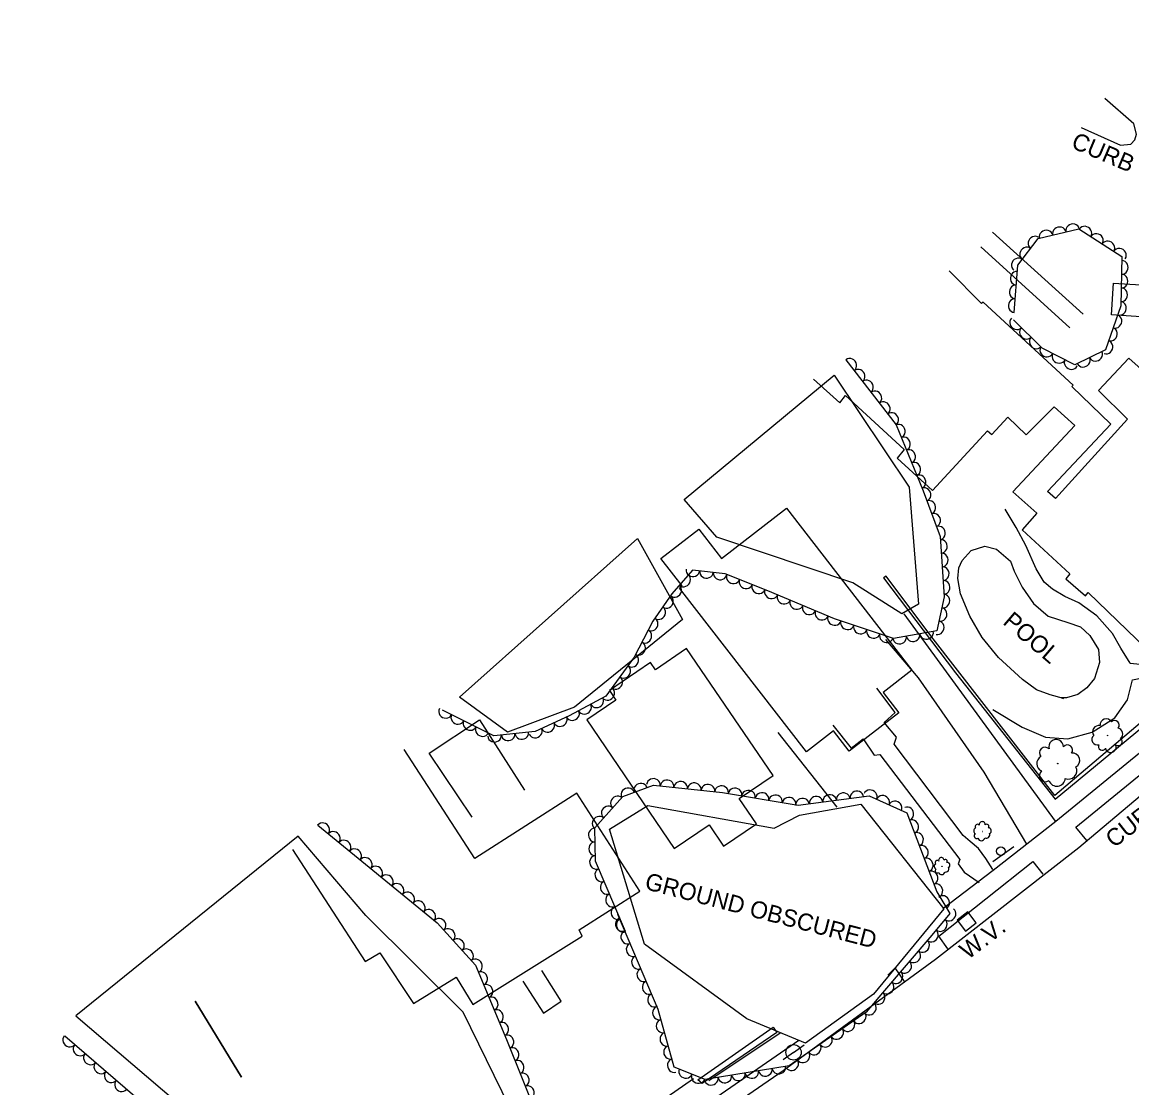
# Model space of a CAD drawing. Extents: x 1722896 to 1754269, y 648279 to 666297.
# Drawn here: x 1725204.9 to 1725529, y 657035.2 to 657346.5 of the extents above; entities that cross this region are included whole.
import ezdxf

# ---------------------------------------------------------------- set-up
doc = ezdxf.new("R2010")
doc.units = 0
for name, color, linetype in [('DESIGN - CENTERLINE - Proposed Text', 7, 'Continuous'), ('DESIGN - CONTOURS - Intermediate with optional Text', 7, 'Continuous'), ('DESIGN - PUBLIC HEARING - Shapes', 7, 'Continuous'), ('DESIGN - SCRATCH - User 1', 7, 'Continuous'), ('SURVEY - CENTERLINE - Preliminary', 7, 'Continuous'), ('SURVEY - CENTERLINE - Preliminary Text', 7, 'Continuous'), ('SURVEY - CONTROL with Text', 7, 'Continuous'), ('SURVEY - DTM - Breaklines', 7, 'Continuous'), ('SURVEY - VEGETATION - Features with Text', 7, 'Continuous')]:
    doc.layers.add(name, color=color, linetype=linetype)

msp = doc.modelspace()

# ---------------------------------------------------------------- linework, layer by layer
at = {"layer": 'DESIGN - CENTERLINE - Proposed Text'}
for points in [[(1725514.77, 657261.26), (1725488.33, 657285.16)], [(1725484.87, 657280.86), (1725510.9, 657257.19)], [(1725536.99, 657240.47), (1725528.14, 657248.41), (1725519.31, 657238.94), (1725527.73, 657230.52), (1725506.74, 657207.4), (1725504.4, 657209.4), (1725522.84, 657229.05), (1725511.49, 657240.04), (1725511.9, 657240.52), (1725485.59, 657264.74), (1725485.06, 657264.31), (1725475.67, 657273.9)], [(1725436.05, 657242.24), (1725443.67, 657235.36), (1725445.41, 657237.48), (1725462.53, 657221.7), (1725460.49, 657219.14), (1725470.75, 657209.71), (1725486.88, 657227.15), (1725488.17, 657226.05), (1725492.82, 657231.09), (1725498.19, 657225.93), (1725506.3, 657234.17), (1725512.41, 657228.71), (1725494.26, 657209.34), (1725501.3, 657203.07), (1725496.98, 657198.22), (1725510.88, 657185.31), (1725509.71, 657183.94), (1725515.48, 657178.96), (1725516.27, 657179.89), (1725533.34, 657163.48)], [(1725528.54, 657159.22), (1725525.78, 657163.59), (1725523.4, 657167.95), (1725518.78, 657173.13), (1725513.55, 657176.9), (1725509.46, 657178.76), (1725505.85, 657180.91), (1725503.37, 657182.92), (1725501.08, 657186.78), (1725498.04, 657193.63), (1725495.22, 657198.85), (1725492.03, 657204.25)], [(1725509.01, 657148.93), (1725505.15, 657150.01), (1725501.21, 657151.46), (1725497.1, 657154.52), (1725490.03, 657160.88), (1725485.34, 657166.73), (1725481.72, 657172.96), (1725478.96, 657179.52), (1725478.15, 657184), (1725478.46, 657187.1), (1725479.42, 657189.24), (1725482.13, 657192.16), (1725486.09, 657193.45), (1725489.51, 657192.55), (1725493.54, 657189.1), (1725494.6, 657186.12), (1725497, 657181.48), (1725500.34, 657176.66), (1725504.62, 657173), (1725510.33, 657171.13), (1725513.99, 657169.89), (1725516.71, 657167.35), (1725519.25, 657163.25), (1725519.62, 657159.45), (1725518.11, 657154.77), (1725515.88, 657152.01), (1725513.29, 657150.07), (1725509.94, 657149.09), (1725508.5, 657149.09), (1725509.01, 657148.93)], [(1725528.54, 657159.22), (1725533.32, 657158.72), (1725538.57, 657157.14), (1725544.02, 657153.76), (1725546.52, 657151.61)], [(1725488.44, 657145.73), (1725496.96, 657140.59), (1725503.76, 657137.68), (1725510.37, 657137.1), (1725517.44, 657139.1), (1725524.03, 657143.28), (1725527.77, 657148.51), (1725529.17, 657154.37), (1725532.5, 657155.05), (1725538.16, 657153.17), (1725542.18, 657149.86)], [(1725488.4, 657099.01), (1725486.38, 657102.16), (1725484.21, 657105.08), (1725481.82, 657107.13), (1725479.7, 657108.94), (1725459.58, 657135.58), (1725460.28, 657137.62), (1725456.64, 657141.96), (1725459.88, 657144.83), (1725454.52, 657151.96)], [(1725336.3, 657114.28), (1725323.73, 657132.95), (1725338.43, 657142.71), (1725351.62, 657122.15)], [(1725441.64, 657141.15), (1725447.03, 657134.46), (1725450.52, 657137.15), (1725453.79, 657132.39), (1725455.43, 657132.58), (1725478.76, 657101.89), (1725478.26, 657100.61), (1725480.05, 657098.2), (1725484.38, 657095.19)], [(1725283.81, 657104.8), (1725305.06, 657072.12), (1725309.29, 657074.66), (1725319.2, 657059.86), (1725331.67, 657067.52), (1725336.46, 657059.5), (1725368.4, 657079.52), (1725367.52, 657081.36), (1725385.32, 657092.66), (1725366.85, 657121.28), (1725337.04, 657102.16), (1725316.47, 657134.01)], [(1725351.09, 657066.34), (1725357.11, 657056.97), (1725362.29, 657060.49), (1725356.62, 657069.5)], [(1725255.4, 657060.54), (1725268.91, 657038.33), (1725255.4, 657060.54)]]:
    msp.add_lwpolyline(points, dxfattribs=at)
for points in [[(1725537.51, 657260.08), (1725523.11, 657261.02), (1725523.71, 657270.3), (1725538.11, 657269.36)], [(1725433.94, 657133.35), (1725396.89, 657181.21), (1725397.66, 657181.8), (1725391.46, 657189.8), (1725402.56, 657198.39), (1725409.16, 657189.87), (1725428.09, 657204.52), (1725464.73, 657157.19), (1725456.37, 657150.72), (1725460.98, 657144.76), (1725446.49, 657133.55), (1725441.88, 657139.5)], [(1725424.23, 657126.41), (1725398.97, 657163.55), (1725389.82, 657157.33), (1725388.41, 657159.4), (1725376.38, 657151.22), (1725378.27, 657148.44), (1725369.77, 657142.66), (1725395.33, 657105.08), (1725405.51, 657112), (1725409.72, 657105.81), (1725419.34, 657112.35), (1725414.35, 657119.69)]]:
    msp.add_lwpolyline(points, close=True, dxfattribs=at)
at = {"layer": 'DESIGN - CONTOURS - Intermediate with optional Text'}
msp.add_line((1725480.78, 657083.77), (1725480.78, 657083.77), dxfattribs=at)
msp.add_lwpolyline([(1725477.98, 657084.15), (1725480.4, 657080.97), (1725483.58, 657083.4), (1725481.15, 657086.57), (1725477.98, 657084.15)], dxfattribs=at)
at = {"layer": 'DESIGN - PUBLIC HEARING - Shapes'}
msp.add_line((1725494.52, 657105.56), (1725488.45, 657101.16), dxfattribs=at)
msp.add_circle((1725490.75, 657104.34), 1.25, dxfattribs=at)
at = {"layer": 'DESIGN - SCRATCH - User 1'}
for points in [[(1725742.05, 657346.53), (1725723, 657325.09), (1725698.94, 657299.79), (1725619.93, 657220.56), (1725586.88, 657189.31), (1725544.91, 657153.09), (1725506.52, 657120.56), (1725470.29, 657167.27), (1725457.27, 657184.7), (1725456.5, 657184.15), (1725477.5, 657156.42), (1725506.66, 657119.48), (1725548.74, 657154.33), (1725605.42, 657204.22), (1725621.69, 657220.53), (1725699.14, 657298.47), (1725725.52, 657326.03), (1725742.5, 657345.81), (1725742.05, 657346.53)], [(1725425.34, 657051.37), (1725403.52, 657036.4), (1725402.25, 657037.56), (1725424.24, 657052.86), (1725425.34, 657051.37)]]:
    msp.add_lwpolyline(points, dxfattribs=at)
at = {"layer": 'SURVEY - CENTERLINE - Preliminary'}
for points in [[(1725442.03, 657243.37), (1725463.93, 657210.67), (1725466.67, 657176.53), (1725461.82, 657173.64), (1725447.51, 657182.73), (1725407.83, 657196.04), (1725398.2, 657207.05), (1725442.03, 657243.37)], [(1725332.58, 657149.36), (1725384.65, 657195.68), (1725397.76, 657172.02), (1725366.23, 657146.43), (1725346.63, 657139.1), (1725332.58, 657149.36)], [(1725431.97, 657114.89), (1725449.9, 657118.09), (1725474.07, 657087.48), (1725453.6, 657062.54), (1725433.69, 657048.22), (1725416.5, 657055.37), (1725386.63, 657077.18), (1725376.4, 657110.74), (1725387.59, 657117.66), (1725424.49, 657111.08), (1725431.97, 657114.89)], [(1725220.54, 657056.26), (1725249.82, 657031.18), (1725278.99, 656987.08), (1725294.93, 656960.48), (1725337.04, 656984.32), (1725355.92, 657002.3), (1725347.36, 657029.47), (1725333.65, 657057.33), (1725305.29, 657085.49), (1725285.46, 657108.75), (1725220.54, 657056.26)]]:
    msp.add_lwpolyline(points, dxfattribs=at)
at = {"layer": 'SURVEY - CENTERLINE - Preliminary Text'}
for points in [[(1725515.89, 657107.45), (1725512.65, 657111.3), (1725540.69, 657134.27), (1725592.43, 657179.06), (1725625.37, 657208.98), (1725663.1, 657245.93), (1725711.56, 657295.92), (1725740.56, 657328.09), (1725752.86, 657342.45)], [(1725514.23, 657315.76), (1725525.71, 657310.61), (1725528.7, 657310.89), (1725529.9, 657312.15), (1725530.42, 657313.82), (1725529.58, 657316.84), (1725521.16, 657324.23)], [(1725462.39, 657173.69), (1725506.64, 657113.11)], [(1725498.37, 657106.39), (1725485.86, 657127.39), (1725466.66, 657155.01), (1725457.19, 657166.15)], [(1725542.18, 657149.86), (1725546.12, 657145.1), (1725506.82, 657112.97), (1725488.47, 657098.71), (1725473.8, 657087.5)], [(1725442.95, 657117.21), (1725425.74, 657138.97)], [(1725549.38, 657135.48), (1725513.49, 657105.3), (1725471.68, 657072.67), (1725427.12, 657040.14), (1725377.39, 657005.82), (1725326.06, 656972.7), (1725271.47, 656940.69), (1725219.07, 656912.28), (1725204.85, 656904.26)], [(1725475.25, 657075.81), (1725472.59, 657079.45), (1725500.08, 657101.28), (1725503.04, 657097.61)], [(1725462.61, 657066.2), (1725459.88, 657070.2), (1725457.75, 657068.14)], [(1725426.3, 657051.11), (1725405.44, 657037.21)], [(1725431.71, 657048.98), (1725407.79, 657032.43), (1725410.5, 657028.84)], [(1725377.92, 657021.8), (1725400.94, 657037.86)]]:
    msp.add_lwpolyline(points, dxfattribs=at)
at = {"layer": 'SURVEY - DTM - Breaklines'}
for q in [(1725427.15, 657043.36), (1725433.26, 657047.72)]:
    msp.add_line((1725430.2, 657045.54), q, dxfattribs=at)
msp.add_circle((1725430.2, 657045.54), 2.25, dxfattribs=at)
at = {"layer": 'SURVEY - VEGETATION - Features with Text'}
for points in [[(1725494.67, 657261.73), (1725495.68, 657275.51), (1725501.63, 657283.31), (1725513.54, 657286.14), (1725526.14, 657278.05), (1725525.79, 657263.69), (1725521.28, 657250.78), (1725512.33, 657246.46), (1725502.83, 657251.32), (1725494.42, 657259.54)], [(1725445.47, 657247.9), (1725460.16, 657228.9), (1725468.03, 657209.59), (1725472.99, 657196.3), (1725474.18, 657178.63), (1725472.07, 657168.68), (1725459.42, 657166.46), (1725442.13, 657172.2), (1725422.68, 657180.43), (1725410.17, 657185.34), (1725400.64, 657186.45), (1725394.68, 657179.48), (1725389.1, 657171.49), (1725383.65, 657160.96), (1725375.4, 657149.61), (1725364.63, 657143.86), (1725354.72, 657139.3), (1725342.67, 657138.06), (1725327.62, 657145.55)], [(1725381.14, 657080.81), (1725372.37, 657101.38), (1725372.1, 657111.19), (1725380.33, 657120.31), (1725389.26, 657123.64), (1725409.46, 657121.51), (1725431.5, 657117.72), (1725452.31, 657120.47), (1725463.3, 657115.51), (1725472.02, 657092.44), (1725475.82, 657086.08), (1725470.6, 657079.82), (1725456.16, 657062.93), (1725451.42, 657057.25), (1725428.91, 657041.63), (1725404.34, 657037.57), (1725395.36, 657041.26), (1725390.65, 657058.03), (1725378.87, 657085.78)], [(1725291.18, 657111.91), (1725326.1, 657083.38), (1725337.26, 657071.03), (1725346.29, 657049.3), (1725355.28, 657027.04), (1725360.66, 657009.82), (1725362.75, 657000.18), (1725357.16, 656991.63), (1725326.61, 656972.27), (1725292.02, 656956.35), (1725276.1, 656971.03), (1725253.1, 657017.98), (1725243.39, 657027.79), (1725217.32, 657050.26)]]:
    msp.add_lwpolyline(points, dxfattribs=at)
for centre, radius in [((1725521.88, 657138.12), 0.0554), ((1725507.39, 657129.93), 0.0756), ((1725485.33, 657110.08), 0.031), ((1725473.55, 657099.88), 0.0276)]:
    msp.add_circle(centre, radius, dxfattribs=at)
for centre, radius, start, end in [((1725521.52, 657141.18), 1.8, 29.7376, 185.5761), ((1725519.38, 657139.23), 1.81, 78.8418, 216.3661), ((1725524.02, 657141.13), 1.33, 319.9905, 134.9908), ((1725524.64, 657138.62), 1.71, 309.8316, 76.6773), ((1725506.91, 657134.77), 2.16, 1.7139, 195.1336), ((1725518.94, 657136.94), 1.59, 129.7891, 286.578), ((1725524.99, 657136.36), 1.21, 234.5446, 51.8637), ((1725503.65, 657133.05), 1.64, 44.3326, 221.6518), ((1725510.22, 657133.89), 1.49, 321.6933, 140.4389), ((1725511.62, 657130.81), 2.17, 299.5771, 96.366), ((1725520.36, 657134.9), 1.09, 151.9052, 330.6509), ((1725522.86, 657134.7), 1.58, 191.9259, 25.3456), ((1725503.57, 657129.93), 2.33, 119.6197, 246.4653), ((1725503.8, 657126.41), 1.81, 129.7786, 304.7789), ((1725510.48, 657127.84), 2.47, 248.6299, 26.1541), ((1725507.14, 657125.74), 2.45, 199.5257, 355.3642), ((1725483.77, 657110.24), 0.956, 114.056, 240.9016), ((1725483.93, 657111.51), 0.675, 38.7689, 216.0881), ((1725485.33, 657112.08), 0.886, 356.1502, 189.5699), ((1725486.64, 657111.59), 0.61, 316.1296, 134.8752), ((1725487.09, 657110.28), 0.888, 294.0134, 90.8023), ((1725483.72, 657108.79), 0.742, 124.2149, 299.2152), ((1725485.06, 657108.39), 1.01, 193.962, 349.8005), ((1725486.51, 657109.11), 1.01, 243.0661, 20.5904), ((1725472.15, 657099.88), 0.851, 119.6113, 246.4569), ((1725472.18, 657101.02), 0.6, 44.3242, 221.6434), ((1725473.37, 657101.65), 0.789, 1.7055, 195.1252), ((1725474.58, 657101.33), 0.543, 321.6849, 140.4305), ((1725475.09, 657100.2), 0.791, 299.5687, 96.3576), ((1725472.24, 657098.6), 0.66, 129.7702, 304.7704), ((1725473.46, 657098.35), 0.895, 199.5173, 355.3558), ((1725474.68, 657099.12), 0.901, 248.6214, 26.1457)]:
    msp.add_arc(centre, radius, start, end, dxfattribs=at)
for centre, major_axis in [((1725503.95, 657283.85), (1.95, 0.46)), ((1725507.84, 657284.78), (1.95, 0.46)), ((1725511.73, 657285.7), (1.95, 0.46)), ((1725515.34, 657284.98), (1.68, -1.08)), ((1725500.65, 657282.02), (1.21, 1.59)), ((1725518.71, 657282.82), (1.68, -1.08)), ((1725522.07, 657280.66), (1.68, -1.08)), ((1725498.22, 657278.83), (1.21, 1.59)), ((1725525.44, 657278.5), (1.68, -1.08)), ((1725495.8, 657275.65), (1.21, 1.59)), ((1725526.06, 657274.88), (-0.05, -2)), ((1725495.4, 657271.7), (0.15, 1.99)), ((1725525.96, 657270.88), (-0.05, -2)), ((1725495.11, 657267.71), (0.15, 1.99)), ((1725525.86, 657266.88), (-0.05, -2)), ((1725494.82, 657263.72), (0.15, 1.99)), ((1725525.52, 657262.93), (-0.66, -1.89)), ((1725495.31, 657258.67), (-1.43, 1.4)), ((1725524.2, 657259.15), (-0.66, -1.89)), ((1725498.17, 657255.88), (-1.43, 1.4)), ((1725522.88, 657255.38), (-0.66, -1.89)), ((1725501.03, 657253.08), (-1.43, 1.4)), ((1725521.57, 657251.6), (-0.66, -1.89)), ((1725504.15, 657250.64), (-1.78, 0.91)), ((1725507.71, 657248.82), (-1.78, 0.91)), ((1725518.46, 657249.42), (-1.8, -0.87)), ((1725446.7, 657246.32), (1.22, -1.58)), ((1725511.27, 657247), (-1.78, 0.91)), ((1725514.86, 657247.68), (-1.8, -0.87)), ((1725449.14, 657243.15), (1.22, -1.58)), ((1725451.59, 657239.99), (1.22, -1.58)), ((1725454.04, 657236.82), (1.22, -1.58)), ((1725456.48, 657233.66), (1.22, -1.58)), ((1725458.93, 657230.49), (1.22, -1.58)), ((1725460.91, 657227.06), (0.76, -1.85)), ((1725462.42, 657223.35), (0.76, -1.85)), ((1725463.93, 657219.65), (0.76, -1.85)), ((1725465.44, 657215.95), (0.76, -1.85)), ((1725466.95, 657212.24), (0.76, -1.85)), ((1725468.43, 657208.53), (0.7, -1.87)), ((1725469.83, 657204.78), (0.7, -1.87)), ((1725471.23, 657201.03), (0.7, -1.87)), ((1725472.63, 657197.28), (0.7, -1.87)), ((1725473.19, 657193.36), (0.13, -2)), ((1725473.46, 657189.37), (0.13, -2)), ((1725398.14, 657183.53), (-1.3, -1.52)), ((1725400.79, 657186.44), (-1.99, 0.23)), ((1725404.76, 657185.97), (-1.99, 0.23)), ((1725408.74, 657185.51), (-1.99, 0.23)), ((1725412.55, 657184.41), (-1.86, 0.73)), ((1725473.73, 657185.38), (0.13, -2)), ((1725395.54, 657180.48), (-1.3, -1.52)), ((1725416.27, 657182.95), (-1.86, 0.73)), ((1725420, 657181.48), (-1.86, 0.73)), ((1725474, 657181.38), (0.13, -2)), ((1725393.15, 657177.29), (-1.15, -1.64)), ((1725423.71, 657180), (-1.84, 0.78)), ((1725427.39, 657178.44), (-1.84, 0.78)), ((1725473.93, 657177.42), (-0.42, -1.96)), ((1725390.86, 657174.01), (-1.15, -1.64)), ((1725431.08, 657176.88), (-1.84, 0.78)), ((1725434.76, 657175.32), (-1.84, 0.78)), ((1725473.1, 657173.51), (-0.42, -1.96)), ((1725388.67, 657170.66), (-0.92, -1.78)), ((1725438.44, 657173.76), (-1.84, 0.78)), ((1725442.13, 657172.2), (-1.9, 0.63)), ((1725386.83, 657167.11), (-0.92, -1.78)), ((1725445.92, 657170.94), (-1.9, 0.63)), ((1725449.72, 657169.68), (-1.9, 0.63)), ((1725453.52, 657168.42), (-1.9, 0.63)), ((1725472.27, 657169.59), (-0.42, -1.96)), ((1725385, 657163.56), (-0.92, -1.78)), ((1725457.31, 657167.16), (-1.9, 0.63)), ((1725461.17, 657166.77), (-1.97, -0.34)), ((1725465.11, 657167.46), (-1.97, -0.34)), ((1725469.05, 657168.15), (-1.97, -0.34)), ((1725383.02, 657160.09), (-1.18, -1.62)), ((1725380.67, 657156.86), (-1.18, -1.62)), ((1725378.31, 657153.62), (-1.18, -1.62)), ((1725372.71, 657148.18), (-1.76, -0.94)), ((1725375.96, 657150.39), (-1.18, -1.62)), ((1725328.51, 657145.1), (-1.79, 0.89)), ((1725369.18, 657146.3), (-1.76, -0.94)), ((1725332.09, 657143.32), (-1.79, 0.89)), ((1725362.05, 657142.68), (-1.82, -0.84)), ((1725365.65, 657144.41), (-1.76, -0.94)), ((1725335.67, 657141.54), (-1.79, 0.89)), ((1725339.25, 657139.76), (-1.79, 0.89)), ((1725354.78, 657139.33), (-1.82, -0.84)), ((1725358.42, 657141.01), (-1.82, -0.84)), ((1725342.85, 657138.08), (-1.99, -0.2)), ((1725346.83, 657138.49), (-1.99, -0.2)), ((1725350.81, 657138.9), (-1.99, -0.2)), ((1725385.52, 657122.25), (1.87, 0.7)), ((1725389.27, 657123.64), (1.99, -0.21)), ((1725393.25, 657123.22), (1.99, -0.21)), ((1725397.22, 657122.8), (1.99, -0.21)), ((1725401.2, 657122.38), (1.99, -0.21)), ((1725405.18, 657121.96), (1.99, -0.21)), ((1725409.16, 657121.54), (1.99, -0.21)), ((1725378.68, 657118.49), (1.34, 1.48)), ((1725381.77, 657120.85), (1.87, 0.7)), ((1725413.1, 657120.88), (1.97, -0.34)), ((1725417.04, 657120.2), (1.97, -0.34)), ((1725420.99, 657119.52), (1.97, -0.34)), ((1725424.93, 657118.85), (1.97, -0.34)), ((1725428.87, 657118.17), (1.97, -0.34)), ((1725436.79, 657118.42), (1.98, 0.26)), ((1725440.75, 657118.94), (1.98, 0.26)), ((1725444.72, 657119.47), (1.98, 0.26)), ((1725448.68, 657119.99), (1.98, 0.26)), ((1725452.62, 657120.33), (1.82, -0.82)), ((1725456.27, 657118.68), (1.82, -0.82)), ((1725376, 657115.52), (1.34, 1.48)), ((1725432.82, 657117.89), (1.98, 0.26)), ((1725459.91, 657117.04), (1.82, -0.82)), ((1725463.4, 657115.24), (0.71, -1.87)), ((1725373.32, 657112.55), (1.34, 1.48)), ((1725464.81, 657111.5), (0.71, -1.87)), ((1725292.72, 657110.64), (1.55, -1.27)), ((1725295.82, 657108.11), (1.55, -1.27)), ((1725372.16, 657109.02), (-0.05, 2)), ((1725298.92, 657105.58), (1.55, -1.27)), ((1725372.27, 657105.02), (-0.05, 2)), ((1725466.23, 657107.76), (0.71, -1.87)), ((1725302.02, 657103.05), (1.55, -1.27)), ((1725467.64, 657104.02), (0.71, -1.87)), ((1725305.12, 657100.52), (1.55, -1.27)), ((1725372.51, 657101.05), (-0.78, 1.84)), ((1725469.06, 657100.28), (0.71, -1.87)), ((1725308.21, 657097.99), (1.55, -1.27)), ((1725311.31, 657095.46), (1.55, -1.27)), ((1725374.08, 657097.37), (-0.78, 1.84)), ((1725470.47, 657096.53), (0.71, -1.87)), ((1725314.41, 657092.93), (1.55, -1.27)), ((1725375.65, 657093.69), (-0.78, 1.84)), ((1725471.88, 657092.79), (0.71, -1.87)), ((1725317.51, 657090.4), (1.55, -1.27)), ((1725377.22, 657090.01), (-0.78, 1.84)), ((1725473.87, 657089.33), (1.03, -1.72)), ((1725320.61, 657087.87), (1.55, -1.27)), ((1725378.78, 657086.33), (-0.78, 1.84)), ((1725323.7, 657085.34), (1.55, -1.27)), ((1725326.71, 657082.71), (1.34, -1.48)), ((1725380.09, 657082.9), (-0.78, 1.84)), ((1725380.35, 657082.65), (-0.78, 1.84)), ((1725473.12, 657082.84), (-1.28, -1.54)), ((1725475.68, 657085.92), (-1.28, -1.54)), ((1725329.39, 657079.74), (1.34, -1.48)), ((1725381.66, 657079.21), (-0.78, 1.84)), ((1725470.55, 657079.77), (-1.3, -1.52)), ((1725332.07, 657076.77), (1.34, -1.48)), ((1725467.96, 657076.73), (-1.3, -1.52)), ((1725334.75, 657073.81), (1.34, -1.48)), ((1725383.22, 657075.53), (-0.78, 1.84)), ((1725465.36, 657073.69), (-1.3, -1.52)), ((1725337.36, 657070.79), (0.77, -1.85)), ((1725384.78, 657071.85), (-0.78, 1.84)), ((1725462.76, 657070.65), (-1.3, -1.52)), ((1725338.9, 657067.1), (0.77, -1.85)), ((1725386.35, 657068.17), (-0.78, 1.84)), ((1725460.16, 657067.61), (-1.3, -1.52)), ((1725340.43, 657063.4), (0.77, -1.85)), ((1725387.91, 657064.49), (-0.78, 1.84)), ((1725457.56, 657064.57), (-1.3, -1.52)), ((1725341.97, 657059.71), (0.77, -1.85)), ((1725389.47, 657060.81), (-0.78, 1.84)), ((1725454.98, 657061.52), (-1.28, -1.54)), ((1725390.92, 657057.08), (-0.54, 1.93)), ((1725452.41, 657058.44), (-1.28, -1.54)), ((1725343.5, 657056.02), (0.77, -1.85)), ((1725392, 657053.23), (-0.54, 1.93)), ((1725449.41, 657055.86), (-1.64, -1.14)), ((1725345.04, 657052.32), (0.77, -1.85)), ((1725442.84, 657051.3), (-1.64, -1.14)), ((1725446.12, 657053.58), (-1.64, -1.14)), ((1725218.68, 657049.09), (-1.52, 1.31)), ((1725346.56, 657048.63), (0.75, -1.85)), ((1725393.08, 657049.38), (-0.54, 1.93)), ((1725439.55, 657049.01), (-1.64, -1.14)), ((1725221.71, 657046.47), (-1.52, 1.31)), ((1725348.06, 657044.92), (0.75, -1.85)), ((1725394.16, 657045.53), (-0.54, 1.93)), ((1725432.98, 657044.45), (-1.64, -1.14)), ((1725436.26, 657046.73), (-1.64, -1.14)), ((1725224.74, 657043.86), (-1.52, 1.31)), ((1725227.77, 657041.25), (-1.52, 1.31)), ((1725349.56, 657041.21), (0.75, -1.85)), ((1725395.24, 657041.68), (-0.54, 1.93)), ((1725429.69, 657042.17), (-1.64, -1.14)), ((1725230.8, 657038.64), (-1.52, 1.31)), ((1725351.06, 657037.5), (0.75, -1.85)), ((1725398.66, 657039.9), (-1.85, 0.76)), ((1725402.36, 657038.38), (-1.85, 0.76)), ((1725414.06, 657039.17), (-1.97, -0.33)), ((1725418.01, 657039.83), (-1.97, -0.33)), ((1725421.96, 657040.48), (-1.97, -0.33)), ((1725425.9, 657041.13), (-1.97, -0.33)), ((1725233.83, 657036.03), (-1.52, 1.31)), ((1725352.55, 657033.79), (0.75, -1.85)), ((1725406.17, 657037.87), (-1.97, -0.33)), ((1725410.12, 657038.52), (-1.97, -0.33))]:
    msp.add_ellipse(centre, major_axis=major_axis, ratio=0.940188, start_param=0, end_param=3.141593, dxfattribs=at)

# ---------------------------------------------------------------- texts
at = {"layer": 'DESIGN - CONTOURS - Intermediate with optional Text'}
msp.add_text('W.V.', height=5, rotation=37.3766, dxfattribs=at).set_placement((1725481.16, 657072.48))
at = {"layer": 'DESIGN - SCRATCH - User 1'}
for rotation, p in [(336.9566, (1725511, 657309.94)), (38.195, (1725523.83, 657105.09))]:
    msp.add_text('CURB', height=5, rotation=rotation, dxfattribs=at).set_placement(p)
at = {"layer": 'SURVEY - CENTERLINE - Preliminary'}
msp.add_text('GROUND OBSCURED', height=5, rotation=345.4392, dxfattribs=at).set_placement((1725386.45, 657093.31))
at = {"layer": 'SURVEY - CONTROL with Text'}
msp.add_text('POOL', height=5, rotation=319.4148, dxfattribs=at).set_placement((1725491.07, 657170.9))

doc.saveas('drawing.dxf')
